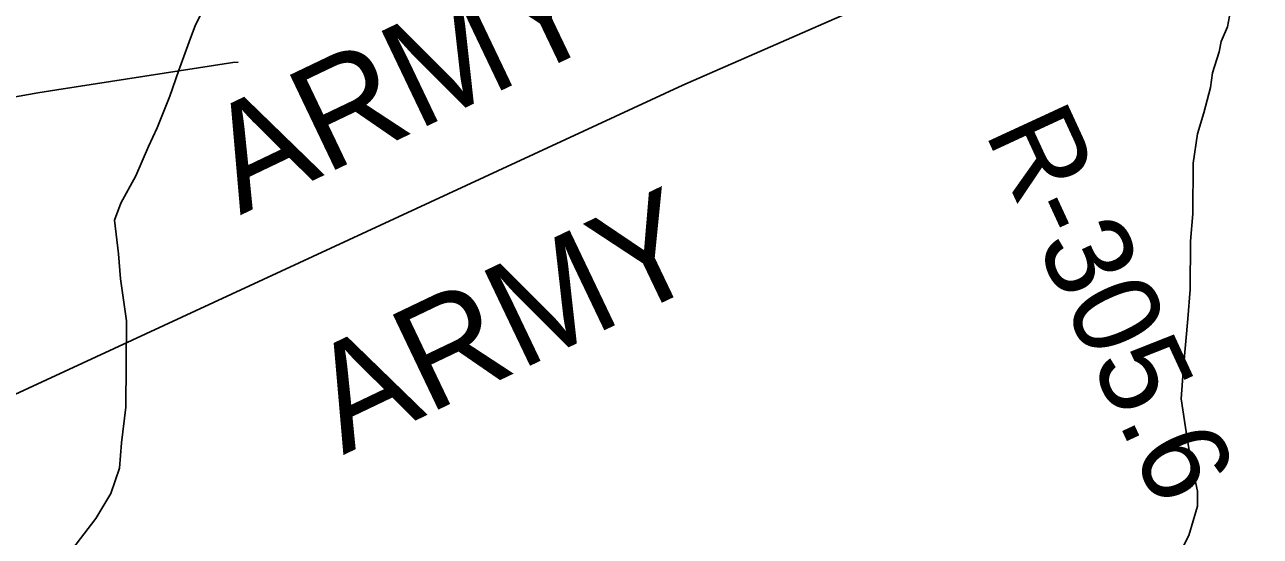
# Model space of a CAD drawing. Extents: x 3177385 to 3215275, y 903885 to 929304.
# Drawn here: x 3197989 to 3199163, y 912486 to 912972 of the extents above; entities that cross this region are included whole.
import ezdxf

# ---------------------------------------------------------------- set-up
doc = ezdxf.new("R2010")
doc.units = 0
for name, color, linetype in [('V-RIVR-RANG-IDEN', 7, 'Continuous'), ('V-SITE-VEGE', 7, 'Continuous'), ('V-TOPO-BNDY', 7, 'Continuous'), ('V-TOPO-GNAM-IDEN', 7, 'Continuous'), ('V-TOPO-MINR', 7, 'Continuous')]:
    doc.layers.add(name, color=color, linetype=linetype)

msp = doc.modelspace()

# ---------------------------------------------------------------- linework, layer by layer
at = {"layer": 'V-SITE-VEGE'}
for p, q in [((3198151.4, 912971.3), (3198161.5, 912991.2)), ((3199133.8, 912979.6), (3199131.8, 912969.6)), ((3198145.3, 912955.4), (3198151.4, 912971.3)), ((3199131.8, 912969.6), (3199125.7, 912955.7)), ((3198135.2, 912927.5), (3198145.3, 912955.4)), ((3199125.7, 912955.7), (3199123.7, 912945.7)), ((3199123.7, 912945.7), (3199117.6, 912925.8)), ((3198127.1, 912903.6), (3198135.2, 912927.5)), ((3199117.6, 912925.8), (3199115.5, 912911.8)), ((3199115.5, 912911.8), (3199109.4, 912887.9)), ((3198114.9, 912873.7), (3198127.1, 912903.6)), ((3199109.4, 912887.9), (3199103.2, 912867.9)), ((3198106.8, 912855.8), (3198114.9, 912873.7)), ((3199103.2, 912867.9), (3199099.1, 912840)), ((3198094.7, 912827.9), (3198106.8, 912855.8)), ((3199099.1, 912840), (3199098.8, 912792.1)), ((3198080.5, 912802), (3198094.7, 912827.9)), ((3198074.5, 912786.1), (3198080.5, 912802)), ((3199098.8, 912792.1), (3199096.7, 912766.1)), ((3198078.3, 912754.1), (3198074.5, 912786.1)), ((3199096.7, 912766.1), (3199096.4, 912720.2)), ((3198080.1, 912730.1), (3198078.3, 912754.1)), ((3198085.9, 912690.2), (3198080.1, 912730.1)), ((3199096.4, 912720.2), (3199094.2, 912692.3)), ((3198085.4, 912608.3), (3198085.9, 912690.2)), ((3199094.2, 912692.3), (3199090, 912646.4)), ((3199090, 912646.4), (3199087.8, 912616.4)), ((3199087.8, 912616.4), (3199093.6, 912578.5)), ((3198081.2, 912574.4), (3198085.4, 912608.3)), ((3199093.6, 912578.5), (3199097.4, 912556.5)), ((3198079.1, 912550.4), (3198081.2, 912574.4)), ((3199097.4, 912556.5), (3199103.3, 912528.5)), ((3198071, 912526.5), (3198079.1, 912550.4)), ((3198056.8, 912502.6), (3198071, 912526.5)), ((3199103.3, 912528.5), (3199103.2, 912514.5)), ((3199103.2, 912514.5), (3199095, 912486.6)), ((3198030.7, 912468.8), (3198056.8, 912502.6)), ((3199095, 912486.6), (3199082.9, 912462.7))]:
    msp.add_line(p, q, dxfattribs=at)
at = {"layer": 'V-TOPO-BNDY'}
msp.add_lwpolyline([(3212104.8, 927455), (3211654.7, 925302.3), (3210557.1, 922651.3), (3209209.3, 920082.8), (3207894, 918536.9), (3206269, 917198.2), (3204190, 915875.2), (3202489, 914709.7), (3200914, 913922.2), (3198614.5, 912914.1), (3196094.5, 911748.6), (3194267.5, 911118.6), (3192913, 910488.6), (3191155.6, 909558.2), (3212939.7, 909531.5)], dxfattribs=at)
at = {"layer": 'V-TOPO-MINR'}
msp.add_lwpolyline([(3198192, 912936.1), (3198187, 912935.6), (3198019.8, 912909.7), (3198001.8, 912906.8), (3197983.9, 912903.7), (3197966.1, 912900.4), (3197948.2, 912896.9), (3197930.5, 912893), (3197912.9, 912888.7), (3197895.5, 912883.6), (3197878.2, 912878.2), (3197794.5, 912850.1), (3197783.6, 912846.2), (3197772.9, 912841.9), (3197762.4, 912837.2), (3197752, 912832.1), (3197648.3, 912778.7), (3197586.5, 912746.1), (3197525, 912713), (3197464, 912678.8), (3197403.4, 912644.1), (3197138.1, 912489), (3197101.9, 912467.6)], dxfattribs=at)

# ---------------------------------------------------------------- texts
at = {"layer": 'V-RIVR-RANG-IDEN'}
msp.add_text('R-305.6', height=83, rotation=294.7885, dxfattribs=at).set_placement((3198900.8, 912869.4))
at = {"layer": 'V-TOPO-GNAM-IDEN'}
for p in [(3198193.9, 912790.5), (3198291.7, 912562.8)]:
    msp.add_text('ARMY', height=100, rotation=25.5447, dxfattribs=at).set_placement(p)

doc.saveas('drawing.dxf')
